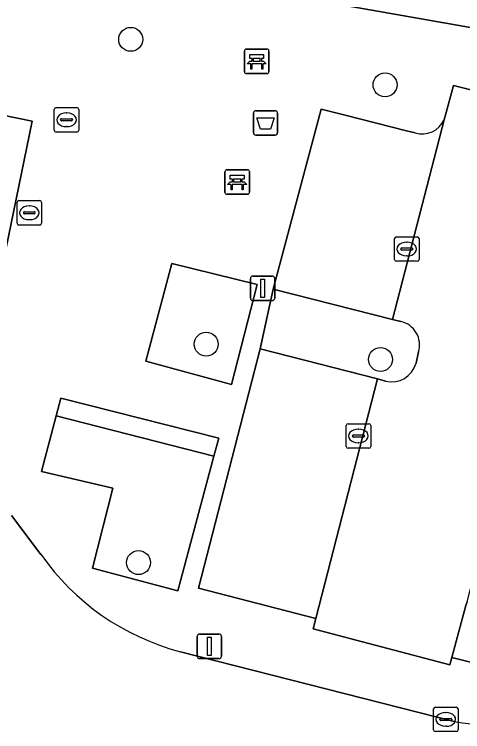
# Model space of a CAD drawing. Extents: x 163683 to 164494, y 382709 to 383872.
# Drawn here: x 163977 to 163995.29, y 383314.8 to 383344.1 of the extents above; entities that cross this region are included whole.
import ezdxf

# ---------------------------------------------------------------- set-up
doc = ezdxf.new("R2010")
doc.units = 0
for name, color, linetype in [('IMGEO_Afvalbak', 7, 'Continuous'), ('IMGEO_Bank', 7, 'Continuous'), ('IMGEO_Boom', 7, 'Continuous'), ('IMGEO_Erf', 7, 'Continuous'), ('IMGEO_Groenvoorziening', 7, 'Continuous'), ('IMGEO_Kolk', 7, 'Continuous'), ('IMGEO_Lichtmast', 7, 'Continuous'), ('IMGEO_Parkeervlak_open', 7, 'Continuous'), ('IMGEO_Rijbaan_lokaal_open', 7, 'Continuous'), ('IMGEO_Rioolput', 7, 'Continuous'), ('IMGEO_Voetpad_open', 7, 'Continuous')]:
    doc.layers.add(name, color=color, linetype=linetype)

msp = doc.modelspace()

# ---------------------------------------------------------------- linework, layer by layer
at = {"layer": 'IMGEO_Afvalbak'}
for p, q in [((163986.749, 383339.268), (163986.749, 383340.068)), ((163986.749, 383340.068), (163986.749, 383339.268)), ((163986.849, 383340.168), (163987.639, 383340.168)), ((163987.639, 383340.168), (163986.849, 383340.168)), ((163987.739, 383340.068), (163987.739, 383339.268)), ((163987.739, 383339.268), (163987.739, 383340.068)), ((163987.639, 383339.168), (163986.849, 383339.168)), ((163986.849, 383339.168), (163987.639, 383339.168))]:
    msp.add_line(p, q, dxfattribs=at)
msp.add_lwpolyline([(163986.892, 383339.882), (163987.596, 383339.882), (163987.447, 383339.412), (163987.041, 383339.412), (163986.892, 383339.882)], dxfattribs=at)
for centre, start, end in [((163986.849, 383340.068), 90, 180), ((163986.849, 383340.068), 90, 180), ((163987.639, 383340.068), 0, 90), ((163987.639, 383340.068), 360, 90), ((163986.849, 383339.268), 180, 270), ((163986.849, 383339.268), 180, 270), ((163987.639, 383339.268), 270, 0), ((163987.639, 383339.268), 270, 0)]:
    msp.add_arc(centre, 0.1, start, end, dxfattribs=at)
at = {"layer": 'IMGEO_Bank'}
for p, q in [((163986.462, 383342.684), (163987.303, 383342.684)), ((163987.303, 383342.684), (163986.462, 383342.684)), ((163986.387, 383341.759), (163986.387, 383342.6)), ((163986.387, 383342.6), (163986.387, 383341.759)), ((163987.387, 383342.609), (163987.387, 383341.768)), ((163987.387, 383341.768), (163987.387, 383342.609)), ((163987.084, 383342.082), (163986.691, 383342.082)), ((163986.696, 383342.19), (163986.696, 383342.296)), ((163986.74, 383342.296), (163986.74, 383342.19)), ((163987.028, 383342.302), (163986.746, 383342.302)), ((163986.746, 383342.184), (163987.028, 383342.184)), ((163987.034, 383342.19), (163987.034, 383342.296)), ((163987.078, 383342.296), (163987.078, 383342.19)), ((163987.312, 383341.684), (163986.471, 383341.684)), ((163986.471, 383341.684), (163987.312, 383341.684)), ((163985.59, 383336.831), (163985.59, 383337.672)), ((163985.59, 383337.672), (163985.59, 383336.831)), ((163985.665, 383337.756), (163986.506, 383337.756)), ((163986.506, 383337.756), (163985.665, 383337.756)), ((163986.59, 383337.681), (163986.59, 383336.84)), ((163986.59, 383336.84), (163986.59, 383337.681)), ((163985.899, 383337.262), (163985.899, 383337.368)), ((163985.943, 383337.368), (163985.943, 383337.262)), ((163986.231, 383337.374), (163985.949, 383337.374)), ((163986.237, 383337.262), (163986.237, 383337.368)), ((163986.281, 383337.368), (163986.281, 383337.262)), ((163986.287, 383337.154), (163985.894, 383337.154)), ((163985.949, 383337.256), (163986.231, 383337.256)), ((163986.515, 383336.756), (163985.674, 383336.756)), ((163985.674, 383336.756), (163986.515, 383336.756))]:
    msp.add_line(p, q, dxfattribs=at)
for points in [[(163986.69, 383342.302), (163986.604, 383342.302), (163986.604, 383342.463), (163987.167, 383342.463), (163987.167, 383342.302), (163987.084, 383342.302)], [(163986.634, 383342.082), (163986.492, 383342.082), (163986.604, 383342.184), (163986.69, 383342.184)], [(163986.684, 383342.075), (163986.684, 383341.868), (163986.641, 383341.868), (163986.641, 383342.075)], [(163987.084, 383342.184), (163987.167, 383342.184), (163987.279, 383342.082), (163987.14, 383342.082)], [(163987.134, 383342.075), (163987.134, 383341.868), (163987.09, 383341.868), (163987.09, 383342.075)], [(163985.893, 383337.374), (163985.807, 383337.374), (163985.807, 383337.535), (163986.37, 383337.535), (163986.37, 383337.374), (163986.287, 383337.374)], [(163985.837, 383337.154), (163985.695, 383337.154), (163985.807, 383337.256), (163985.893, 383337.256)], [(163985.887, 383337.147), (163985.887, 383336.94), (163985.844, 383336.94), (163985.844, 383337.147)], [(163986.287, 383337.256), (163986.37, 383337.256), (163986.482, 383337.154), (163986.343, 383337.154)], [(163986.337, 383337.147), (163986.337, 383336.94), (163986.293, 383336.94), (163986.293, 383337.147)]]:
    msp.add_lwpolyline(points, dxfattribs=at)
for centre, radius, start, end in [((163986.465, 383342.606), 0.0779, 92.4484, 184.2845), ((163986.465, 383342.606), 0.0779, 92.4484, 184.2845), ((163987.309, 383342.606), 0.0779, 2.4484, 94.2845), ((163987.309, 383342.606), 0.0779, 2.4484, 94.2845), ((163986.634, 383342.075), 0.00671, 2.8957, 87.1043), ((163986.691, 383342.075), 0.00671, 92.8957, 177.1043), ((163986.689, 383342.295), 0.00671, 2.8957, 87.1043), ((163986.689, 383342.191), 0.00671, 272.8957, 357.1043), ((163986.746, 383342.295), 0.00671, 92.8957, 177.1043), ((163986.746, 383342.191), 0.00671, 182.8957, 267.1043), ((163987.028, 383342.295), 0.00671, 2.8957, 87.1043), ((163987.028, 383342.191), 0.00671, 272.8957, 357.1043), ((163987.085, 383342.295), 0.00671, 92.8957, 177.1043), ((163987.085, 383342.191), 0.00671, 182.8957, 267.1043), ((163987.083, 383342.075), 0.00671, 2.8957, 87.1043), ((163987.14, 383342.075), 0.00671, 92.8957, 177.1043), ((163986.465, 383341.762), 0.0779, 182.4484, 274.2845), ((163986.465, 383341.762), 0.0779, 182.4484, 274.2845), ((163987.309, 383341.762), 0.0779, 272.4484, 4.2845), ((163987.309, 383341.762), 0.0779, 272.4484, 4.2845), ((163985.668, 383337.678), 0.0779, 92.4484, 184.2845), ((163985.668, 383337.678), 0.0779, 92.4484, 184.2845), ((163986.512, 383337.678), 0.0779, 2.4484, 94.2845), ((163986.512, 383337.678), 0.0779, 2.4484, 94.2845), ((163985.892, 383337.367), 0.00671, 2.8957, 87.1043), ((163985.949, 383337.367), 0.00671, 92.8957, 177.1043), ((163986.231, 383337.367), 0.00671, 2.8957, 87.1043), ((163986.288, 383337.367), 0.00671, 92.8957, 177.1043), ((163985.837, 383337.147), 0.00671, 2.8957, 87.1043), ((163985.894, 383337.147), 0.00671, 92.8957, 177.1043), ((163985.892, 383337.263), 0.00671, 272.8957, 357.1043), ((163985.949, 383337.263), 0.00671, 182.8957, 267.1043), ((163986.231, 383337.263), 0.00671, 272.8957, 357.1043), ((163986.288, 383337.263), 0.00671, 182.8957, 267.1043), ((163986.286, 383337.147), 0.00671, 2.8957, 87.1043), ((163986.343, 383337.147), 0.00671, 92.8957, 177.1043), ((163985.668, 383336.834), 0.0779, 182.4484, 274.2845), ((163985.668, 383336.834), 0.0779, 182.4484, 274.2845), ((163986.512, 383336.834), 0.0779, 272.4484, 4.2845), ((163986.512, 383336.834), 0.0779, 272.4484, 4.2845)]:
    msp.add_arc(centre, radius, start, end, dxfattribs=at)
at = {"layer": 'IMGEO_Boom'}
for centre in [(163981.744, 383343.081), (163992.124, 383341.222), (163984.827, 383330.63), (163991.939, 383330.006), (163982.064, 383321.708)]:
    msp.add_circle(centre, 0.489, dxfattribs=at)
at = {"layer": 'IMGEO_Erf'}
msp.add_lwpolyline([(163971.121, 383347.881), (164008.149, 383341.36), (164018.273, 383380.708)], dxfattribs=at)
at = {"layer": 'IMGEO_Groenvoorziening'}
for points in [[(163977.717, 383339.735), (163971.319, 383341.052), (163969.912, 383334.215), (163976.309, 383332.898)], [(163986.899, 383333.074), (163983.425, 383333.932), (163982.357, 383329.931), (163985.862, 383328.981)], [(163978.888, 383328.422), (163978.702, 383327.706), (163985.143, 383326.06), (163985.339, 383326.787)], [(163985.143, 383326.06), (163978.702, 383327.706), (163978.109, 383325.428), (163981.014, 383324.754), (163980.181, 383321.486), (163983.663, 383320.56)]]:
    msp.add_lwpolyline(points, close=True, dxfattribs=at)
for points in [[(163992.766, 383331.556), (163992.426, 383331.642), (163987.556, 383332.88), (163987.023, 383330.446), (163991.811, 383329.209), (163992.14, 383329.124)], [(163993.388, 383329.854), (163993.484, 383330.318)], [(163995.476, 383320.105), (163995.418, 383319.952), (163994.849, 383317.838), (163997.731, 383317.106)]]:
    msp.add_lwpolyline(points, dxfattribs=at)
for centre, radius, start, end in [((163992.565, 383330.612), 0.965, 342.2375, 77.9872), ((163992.392, 383330.125), 1.032, 255.8806, 344.7692)]:
    msp.add_arc(centre, radius, start, end, dxfattribs=at)
at = {"layer": 'IMGEO_Kolk'}
for p, q in [((163977.182, 383336.496), (163978.034, 383336.496)), ((163977.107, 383335.57), (163977.107, 383336.422)), ((163977.595, 383336.276), (163977.62, 383336.276)), ((163978.108, 383336.422), (163978.108, 383335.57)), ((163977.366, 383335.99), (163977.366, 383336.002)), ((163977.804, 383335.953), (163977.406, 383335.953)), ((163977.409, 383336.039), (163977.807, 383336.039)), ((163977.85, 383336.002), (163977.85, 383335.99)), ((163977.618, 383335.716), (163977.593, 383335.716)), ((163978.034, 383335.496), (163977.182, 383335.496)), ((163992.585, 383335.016), (163993.437, 383335.016)), ((163992.51, 383334.09), (163992.51, 383334.942)), ((163992.998, 383334.796), (163993.023, 383334.796)), ((163993.511, 383334.942), (163993.511, 383334.09)), ((163992.769, 383334.51), (163992.769, 383334.522)), ((163993.207, 383334.473), (163992.809, 383334.473)), ((163992.812, 383334.559), (163993.21, 383334.559)), ((163993.253, 383334.522), (163993.253, 383334.51)), ((163993.021, 383334.236), (163992.996, 383334.236)), ((163993.437, 383334.016), (163992.585, 383334.016)), ((163990.538, 383326.453), (163990.538, 383327.305)), ((163990.613, 383327.379), (163991.465, 383327.379)), ((163991.026, 383327.159), (163991.051, 383327.159)), ((163991.539, 383327.305), (163991.539, 383326.453)), ((163990.797, 383326.873), (163990.797, 383326.885)), ((163991.235, 383326.836), (163990.837, 383326.836)), ((163990.84, 383326.922), (163991.238, 383326.922)), ((163991.281, 383326.885), (163991.281, 383326.873)), ((163991.049, 383326.599), (163991.024, 383326.599)), ((163991.465, 383326.379), (163990.613, 383326.379)), ((163994.103, 383314.878), (163994.103, 383315.73)), ((163994.178, 383315.804), (163995.03, 383315.804)), ((163995.104, 383315.73), (163995.104, 383314.878)), ((163994.591, 383315.584), (163994.616, 383315.584)), ((163994.362, 383315.298), (163994.362, 383315.31)), ((163994.8, 383315.261), (163994.402, 383315.261)), ((163994.405, 383315.347), (163994.803, 383315.347)), ((163994.846, 383315.31), (163994.846, 383315.298)), ((163995.03, 383314.804), (163994.178, 383314.804)), ((163994.614, 383315.024), (163994.589, 383315.024))]:
    msp.add_line(p, q, dxfattribs=at)
for points in [[(163977.182, 383336.496), (163978.034, 383336.496)], [(163977.107, 383335.57), (163977.107, 383336.422)], [(163978.108, 383336.422), (163978.108, 383335.57)], [(163978.034, 383335.496), (163977.182, 383335.496)], [(163992.585, 383335.016), (163993.437, 383335.016)], [(163992.51, 383334.09), (163992.51, 383334.942)], [(163993.511, 383334.942), (163993.511, 383334.09)], [(163993.437, 383334.016), (163992.585, 383334.016)], [(163990.538, 383326.453), (163990.538, 383327.305)], [(163990.613, 383327.379), (163991.465, 383327.379)], [(163991.539, 383327.305), (163991.539, 383326.453)], [(163991.465, 383326.379), (163990.613, 383326.379)], [(163994.103, 383314.878), (163994.103, 383315.73)], [(163994.178, 383315.804), (163995.03, 383315.804)], [(163995.104, 383315.73), (163995.104, 383314.878)], [(163995.03, 383314.804), (163994.178, 383314.804)]]:
    msp.add_lwpolyline(points, dxfattribs=at)
for centre, radius, start, end in [((163977.184, 383336.42), 0.0765, 91.552, 178.448), ((163977.184, 383336.42), 0.0765, 91.552, 178.448), ((163978.032, 383336.42), 0.0765, 1.552, 88.448), ((163978.032, 383336.42), 0.0765, 1.552, 88.448), ((163977.406, 383335.999), 0.0403, 85.8775, 175.7526), ((163977.403, 383335.989), 0.0366, 178.938, 274.7102), ((163977.807, 383335.996), 0.043, 264.8664, 352.4533), ((163977.811, 383336.001), 0.0386, 1.7309, 96.639), ((163977.184, 383335.572), 0.0765, 181.552, 268.448), ((163977.184, 383335.572), 0.0765, 181.552, 268.448), ((163978.032, 383335.572), 0.0765, 271.552, 358.448), ((163978.032, 383335.572), 0.0765, 271.552, 358.448), ((163992.587, 383334.94), 0.0765, 91.552, 178.448), ((163992.587, 383334.94), 0.0765, 91.552, 178.448), ((163993.435, 383334.94), 0.0765, 1.552, 88.448), ((163993.435, 383334.94), 0.0765, 1.552, 88.448), ((163992.809, 383334.519), 0.0403, 85.8775, 175.7526), ((163992.806, 383334.509), 0.0366, 178.938, 274.7102), ((163993.21, 383334.516), 0.043, 264.8664, 352.4533), ((163993.214, 383334.521), 0.0386, 1.7309, 96.639), ((163992.587, 383334.092), 0.0765, 181.552, 268.448), ((163992.587, 383334.092), 0.0765, 181.552, 268.448), ((163993.435, 383334.092), 0.0765, 271.552, 358.448), ((163993.435, 383334.092), 0.0765, 271.552, 358.448), ((163990.615, 383327.303), 0.0765, 91.552, 178.448), ((163990.615, 383327.303), 0.0765, 91.552, 178.448), ((163991.463, 383327.303), 0.0765, 1.552, 88.448), ((163991.463, 383327.303), 0.0765, 1.552, 88.448), ((163990.837, 383326.882), 0.0403, 85.8775, 175.7526), ((163990.834, 383326.872), 0.0366, 178.938, 274.7102), ((163991.238, 383326.879), 0.043, 264.8664, 352.4533), ((163991.242, 383326.884), 0.0386, 1.7309, 96.639), ((163990.615, 383326.455), 0.0765, 181.552, 268.448), ((163990.615, 383326.455), 0.0765, 181.552, 268.448), ((163991.463, 383326.455), 0.0765, 271.552, 358.448), ((163991.463, 383326.455), 0.0765, 271.552, 358.448), ((163994.18, 383315.728), 0.0765, 91.552, 178.448), ((163994.18, 383315.728), 0.0765, 91.552, 178.448), ((163995.028, 383315.728), 0.0765, 1.552, 88.448), ((163995.028, 383315.728), 0.0765, 1.552, 88.448), ((163994.402, 383315.307), 0.0403, 85.8775, 175.7526), ((163994.399, 383315.297), 0.0366, 178.938, 274.7102), ((163994.803, 383315.304), 0.043, 264.8664, 352.4533), ((163994.807, 383315.309), 0.0386, 1.7309, 96.639), ((163994.18, 383314.88), 0.0765, 181.552, 268.448), ((163994.18, 383314.88), 0.0765, 181.552, 268.448), ((163995.028, 383314.88), 0.0765, 271.552, 358.448), ((163995.028, 383314.88), 0.0765, 271.552, 358.448)]:
    msp.add_arc(centre, radius, start, end, dxfattribs=at)
for centre, major_axis, ratio, start_param, end_param in [((163977.594, 383335.996), (-0.387, 0.002), 0.722429, 4.712389, 7.853982), ((163977.619, 383335.996), (-0.39, 0.002), 0.717154, 1.570796, 4.712389), ((163992.997, 383334.516), (-0.387, 0.002), 0.722429, 4.712389, 7.853982), ((163993.022, 383334.516), (-0.39, 0.002), 0.717154, 1.570796, 4.712389), ((163991.025, 383326.879), (-0.387, 0.002), 0.722429, 4.712389, 7.853982), ((163991.05, 383326.879), (-0.39, 0.002), 0.717154, 1.570796, 4.712389), ((163994.59, 383315.304), (-0.387, 0.002), 0.722429, 4.712389, 7.853982), ((163994.615, 383315.304), (-0.39, 0.002), 0.717154, 1.570796, 4.712389)]:
    msp.add_ellipse(centre, major_axis=major_axis, ratio=ratio, start_param=start_param, end_param=end_param, dxfattribs=at)
at = {"layer": 'IMGEO_Lichtmast'}
for p, q in [((163986.631, 383332.512), (163986.631, 383333.312)), ((163986.631, 383333.312), (163986.631, 383332.512)), ((163986.731, 383333.412), (163987.521, 383333.412)), ((163987.521, 383333.412), (163986.731, 383333.412)), ((163987.621, 383333.312), (163987.621, 383332.512)), ((163987.621, 383332.512), (163987.621, 383333.312)), ((163987.521, 383332.412), (163986.731, 383332.412)), ((163986.731, 383332.412), (163987.521, 383332.412)), ((163984.457, 383317.889), (163984.457, 383318.689)), ((163984.457, 383318.689), (163984.457, 383317.889)), ((163984.557, 383318.789), (163985.347, 383318.789)), ((163985.347, 383318.789), (163984.557, 383318.789)), ((163985.447, 383318.689), (163985.447, 383317.889)), ((163985.447, 383317.889), (163985.447, 383318.689)), ((163985.347, 383317.789), (163984.557, 383317.789)), ((163984.557, 383317.789), (163985.347, 383317.789))]:
    msp.add_line(p, q, dxfattribs=at)
for points in [[(163987.051, 383333.287), (163987.201, 383333.287), (163987.201, 383332.537), (163987.051, 383332.537), (163987.051, 383333.287)], [(163984.877, 383318.664), (163985.027, 383318.664), (163985.027, 383317.914), (163984.877, 383317.914), (163984.877, 383318.664)]]:
    msp.add_lwpolyline(points, dxfattribs=at)
for centre, start, end in [((163986.731, 383333.312), 90, 180), ((163986.731, 383333.312), 90, 180), ((163987.521, 383333.312), 0, 90), ((163987.521, 383333.312), 360, 90), ((163986.731, 383332.512), 180, 270), ((163986.731, 383332.512), 180, 270), ((163987.521, 383332.512), 270, 0), ((163987.521, 383332.512), 270, 0), ((163984.557, 383318.689), 90, 180), ((163984.557, 383318.689), 90, 180), ((163985.347, 383318.689), 0, 90), ((163985.347, 383318.689), 360, 90), ((163984.557, 383317.889), 180, 270), ((163984.557, 383317.889), 180, 270), ((163985.347, 383317.889), 270, 0), ((163985.347, 383317.889), 270, 0)]:
    msp.add_arc(centre, 0.1, start, end, dxfattribs=at)
at = {"layer": 'IMGEO_Parkeervlak_open'}
msp.add_lwpolyline([(163993.348, 383339.263), (163993.058, 383339.336), (163990.444, 383339.999), (163989.518, 383340.233), (163987.556, 383332.88), (163992.426, 383331.642), (163994.531, 383339.796)], dxfattribs=at)
msp.add_lwpolyline([(163991.811, 383329.209), (163987.023, 383330.446), (163984.508, 383320.666), (163989.293, 383319.432)], close=True, dxfattribs=at)
msp.add_arc((163993.637, 383340.201), 0.981, 252.868, 335.6398, dxfattribs=at)
at = {"layer": 'IMGEO_Rijbaan_lokaal_open'}
for points in [[(163997.868, 383329.416), (164000.142, 383338.28), (164000.186, 383338.541), (164000.493, 383339.79), (163994.917, 383341.2), (163994.583, 383339.94), (163994.531, 383339.796), (163992.426, 383331.642), (163992.766, 383331.556)], [(163993.484, 383330.318), (163993.388, 383329.854)], [(163992.14, 383329.124), (163991.811, 383329.209), (163989.293, 383319.432), (163989.189, 383318.999), (163994.768, 383317.539), (163994.849, 383317.838), (163995.418, 383319.952), (163995.476, 383320.105), (163997.635, 383328.529), (163997.662, 383328.704), (163997.796, 383329.195), (163997.868, 383329.416)], [(163978.079, 383322.046), (163976.885, 383323.634)], [(163994.951, 383315.219), (163983.77, 383318.069)]]:
    msp.add_lwpolyline(points, dxfattribs=at)
for centre, radius, start, end in [((163992.565, 383330.612), 0.965, 342.2375, 77.9872), ((163992.392, 383330.125), 1.032, 255.8806, 344.7692), ((163986.336, 383327.801), 10.064, 214.8757, 255.2309), ((163996.55, 383323.625), 8.557, 259.231, 295.9189)]:
    msp.add_arc(centre, radius, start, end, dxfattribs=at)
at = {"layer": 'IMGEO_Rioolput'}
for p, q in [((163978.7, 383340.295), (163979.552, 383340.295)), ((163978.625, 383339.369), (163978.625, 383340.221)), ((163979.113, 383340.075), (163979.138, 383340.075)), ((163979.626, 383340.221), (163979.626, 383339.369)), ((163978.884, 383339.789), (163978.884, 383339.801)), ((163979.322, 383339.752), (163978.924, 383339.752)), ((163978.927, 383339.838), (163979.325, 383339.838)), ((163979.368, 383339.801), (163979.368, 383339.789)), ((163979.136, 383339.515), (163979.111, 383339.515)), ((163979.552, 383339.295), (163978.7, 383339.295))]:
    msp.add_line(p, q, dxfattribs=at)
for points in [[(163978.7, 383340.295), (163979.552, 383340.295)], [(163978.625, 383339.369), (163978.625, 383340.221)], [(163979.626, 383340.221), (163979.626, 383339.369)], [(163979.552, 383339.295), (163978.7, 383339.295)]]:
    msp.add_lwpolyline(points, dxfattribs=at)
for centre, radius, start, end in [((163978.702, 383340.219), 0.0765, 91.552, 178.448), ((163978.702, 383340.219), 0.0765, 91.552, 178.448), ((163979.55, 383340.219), 0.0765, 1.552, 88.448), ((163979.55, 383340.219), 0.0765, 1.552, 88.448), ((163978.924, 383339.798), 0.0403, 85.8775, 175.7526), ((163978.921, 383339.788), 0.0366, 178.938, 274.7102), ((163979.325, 383339.795), 0.043, 264.8664, 352.4533), ((163979.329, 383339.8), 0.0386, 1.7309, 96.639), ((163978.702, 383339.371), 0.0765, 181.552, 268.448), ((163978.702, 383339.371), 0.0765, 181.552, 268.448), ((163979.55, 383339.371), 0.0765, 271.552, 358.448), ((163979.55, 383339.371), 0.0765, 271.552, 358.448)]:
    msp.add_arc(centre, radius, start, end, dxfattribs=at)
for centre, major_axis, ratio, start_param, end_param in [((163979.112, 383339.795), (-0.387, 0.002), 0.722429, 4.712389, 7.853982), ((163979.137, 383339.795), (-0.39, 0.002), 0.717154, 1.570796, 4.712389)]:
    msp.add_ellipse(centre, major_axis=major_axis, ratio=ratio, start_param=start_param, end_param=end_param, dxfattribs=at)
at = {"layer": 'IMGEO_Voetpad_open'}
for points in [[(164012.332, 383342.199), (164012.259, 383342.236), (164020.641, 383374.902), (164021.504, 383378.036), (164018.273, 383380.708), (164008.149, 383341.36), (163971.121, 383347.881), (163959.506, 383350.535), (163957.536, 383342.058), (163958.691, 383341.807), (163957.118, 383335.345), (163956.365, 383332.095), (163967.198, 383329.551)], [(163994.531, 383339.796), (163994.583, 383339.94), (163994.917, 383341.2), (164000.493, 383339.79), (164000.186, 383338.541), (164000.142, 383338.28)], [(163987.556, 383332.88), (163989.518, 383340.233), (163990.444, 383339.999), (163993.058, 383339.336), (163993.348, 383339.263)], [(163997.731, 383317.106), (163994.849, 383317.838), (163994.768, 383317.539), (163989.189, 383318.999), (163989.293, 383319.432), (163984.508, 383320.666), (163987.023, 383330.446), (163987.556, 383332.88)], [(163976.885, 383323.634), (163978.079, 383322.046)], [(163983.77, 383318.069), (163994.951, 383315.219)]]:
    msp.add_lwpolyline(points, dxfattribs=at)
for points in [[(163976.309, 383332.898), (163969.912, 383334.215), (163971.319, 383341.052), (163977.717, 383339.735)], [(163986.899, 383333.074), (163985.862, 383328.981), (163982.357, 383329.931), (163983.425, 383333.932)], [(163985.339, 383326.787), (163985.143, 383326.06), (163983.663, 383320.56), (163980.181, 383321.486), (163981.014, 383324.754), (163978.109, 383325.428), (163978.702, 383327.706), (163978.888, 383328.422)]]:
    msp.add_lwpolyline(points, close=True, dxfattribs=at)
for centre, radius, start, end in [((163993.637, 383340.201), 0.981, 252.868, 335.6398), ((163986.336, 383327.801), 10.064, 214.8757, 255.2309), ((163996.55, 383323.625), 8.557, 259.231, 295.9189)]:
    msp.add_arc(centre, radius, start, end, dxfattribs=at)

doc.saveas('drawing.dxf')
